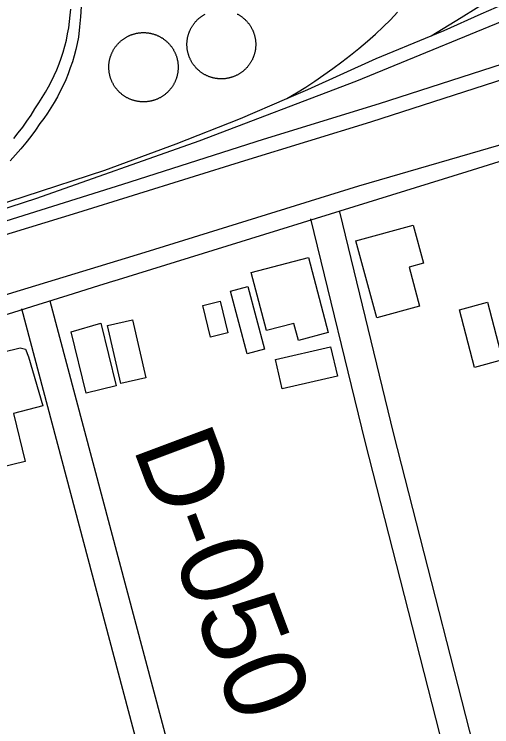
# Model space of a CAD drawing. Extents: x 3651524 to 3689615, y 505651 to 531377.
# Drawn here: x 3675321 to 3675805, y 513218 to 513939 of the extents above; entities that cross this region are included whole.
import ezdxf

# ---------------------------------------------------------------- set-up
doc = ezdxf.new("R2010")
doc.units = 0
for name, color, linetype in [('V-BLDG-OTLN', 7, 'Continuous'), ('V-DOMW-TANK', 7, 'Continuous'), ('V-RAIL-TRAK', 7, 'Continuous'), ('V-RIVR-RANG-IDEN', 7, 'Continuous'), ('V-ROAD-CNTR', 7, 'Continuous'), ('V-SITE-OTLN', 7, 'Continuous'), ('V-TOPO-SHOR', 7, 'Continuous')]:
    doc.layers.add(name, color=color, linetype=linetype)

msp = doc.modelspace()

# ---------------------------------------------------------------- linework, layer by layer
at = {"layer": 'V-BLDG-OTLN'}
for points in [[(3675688.263, 513631.876), (3675666.952, 513709.848), (3675724.849, 513725.672), (3675735.406, 513687.041), (3675721.043, 513683.117), (3675731.451, 513643.683)], [(3675619.041, 513692.831), (3675639.011, 513616.821), (3675608.678, 513608.85), (3675604.123, 513626.176), (3675576.418, 513618.898), (3675561.006, 513677.583)], [(3675557.476, 513663.323), (3675574.339, 513599.981), (3675556.9, 513595.34), (3675540.047, 513658.686)], [(3675529.346, 513648.526), (3675537.44, 513616.528), (3675519.876, 513612.084), (3675511.828, 513644.094)], [(3675800.063, 513647.484), (3675815.534, 513589.142), (3675787.161, 513581.618), (3675771.707, 513639.964)], [(3675408.67, 513626.279), (3675424.206, 513562.955), (3675393.769, 513555.447), (3675378.651, 513617.487)], [(3675440.592, 513629.728), (3675454.216, 513571.083), (3675429.007, 513565.228), (3675415.42, 513623.881)], [(3675320.225, 513534.975), (3675332.024, 513486.317), (3675305.443, 513479.869), (3675292.671, 513532.53), (3675288.323, 513531.475), (3675274.473, 513588.596), (3675327.156, 513601.369), (3675332.347, 513600.153), (3675335.534, 513592.135), (3675349.974, 513542.768)], [(3675648.233, 513572.855), (3675592.255, 513559.85), (3675585.372, 513589.482), (3675641.352, 513602.481)]]:
    msp.add_lwpolyline(points, close=True, dxfattribs=at)
at = {"layer": 'V-DOMW-TANK'}
for points in [[(3675496.443, 513902.271), (3675496.341, 513902.869), (3675496.245, 513903.467), (3675496.163, 513904.072), (3675496.091, 513904.676), (3675496.03, 513905.28), (3675495.976, 513905.886), (3675495.937, 513906.492), (3675495.907, 513907.099), (3675495.89, 513907.707), (3675495.88, 513908.315), (3675495.88, 513908.923), (3675495.892, 513909.53), (3675495.917, 513910.138), (3675495.95, 513910.744), (3675495.993, 513911.35), (3675496.048, 513911.956), (3675496.114, 513912.561), (3675496.189, 513913.163), (3675496.275, 513913.765), (3675496.372, 513914.365), (3675496.48, 513914.963), (3675496.597, 513915.559), (3675496.726, 513916.153), (3675496.863, 513916.745), (3675497.013, 513917.334), (3675497.172, 513917.922), (3675497.34, 513918.506), (3675497.521, 513919.086), (3675497.709, 513919.663), (3675497.91, 513920.237), (3675498.119, 513920.808), (3675498.338, 513921.375), (3675498.567, 513921.938), (3675498.807, 513922.493), (3675499.054, 513923.05), (3675499.315, 513923.601), (3675499.581, 513924.146), (3675499.859, 513924.687), (3675500.146, 513925.223), (3675500.443, 513925.754), (3675500.748, 513926.28), (3675501.062, 513926.8), (3675501.385, 513927.314), (3675501.719, 513927.822), (3675502.059, 513928.326), (3675502.409, 513928.822), (3675502.768, 513929.313), (3675503.134, 513929.799), (3675503.511, 513930.276), (3675503.894, 513930.747), (3675504.287, 513931.212), (3675504.684, 513931.668), (3675505.094, 513932.119), (3675505.51, 513932.563), (3675505.934, 513933), (3675506.366, 513933.428), (3675506.802, 513933.848), (3675507.249, 513934.261), (3675507.701, 513934.667), (3675508.162, 513935.064)], [(3675508.162, 513935.064), (3675508.629, 513935.453), (3675509.102, 513935.834), (3675509.581, 513936.207), (3675510.069, 513936.571), (3675510.562, 513936.93), (3675511.06, 513937.276), (3675511.564, 513937.612), (3675512.076, 513937.944), (3675512.592, 513938.263), (3675513.114, 513938.574), (3675513.64, 513938.877), (3675514.173, 513939.17)], [(3675546.871, 513939.363), (3675547.408, 513939.076), (3675547.938, 513938.779), (3675548.46, 513938.474), (3675548.983, 513938.159), (3675549.499, 513937.837), (3675550.007, 513937.503), (3675550.51, 513937.163), (3675551.006, 513936.813), (3675551.498, 513936.453), (3675551.983, 513936.086), (3675552.46, 513935.711), (3675552.931, 513935.326), (3675553.396, 513934.935), (3675553.853, 513934.536), (3675554.303, 513934.126), (3675554.746, 513933.71), (3675555.182, 513933.288), (3675555.612, 513932.856), (3675556.032, 513932.418), (3675556.446, 513931.972), (3675556.851, 513931.519), (3675557.248, 513931.06), (3675557.638, 513930.593), (3675558.018, 513930.12), (3675558.391, 513929.639), (3675558.756, 513929.153), (3675559.112, 513928.66), (3675559.458, 513928.162), (3675559.798, 513927.656), (3675560.128, 513927.149), (3675560.447, 513926.63), (3675560.759, 513926.108)], [(3675560.759, 513926.108), (3675561.062, 513925.58), (3675561.355, 513925.047), (3675561.639, 513924.511), (3675561.914, 513923.968), (3675562.178, 513923.421), (3675562.434, 513922.87), (3675562.68, 513922.313), (3675562.915, 513921.754), (3675563.14, 513921.189), (3675563.358, 513920.622), (3675563.562, 513920.048), (3675563.759, 513919.475), (3675563.945, 513918.895), (3675564.121, 513918.313), (3675564.287, 513917.73), (3675564.443, 513917.142), (3675564.588, 513916.552), (3675564.724, 513915.958), (3675564.849, 513915.364), (3675564.963, 513914.768), (3675565.066, 513914.168), (3675565.16, 513913.568), (3675565.242, 513912.966), (3675565.315, 513912.362), (3675565.377, 513911.758), (3675565.428, 513911.152), (3675565.469, 513910.545), (3675565.5, 513909.939), (3675565.518, 513909.331), (3675565.526, 513908.723), (3675565.526, 513908.116), (3675565.514, 513907.508), (3675565.492, 513906.9), (3675565.457, 513906.294), (3675565.412, 513905.688), (3675565.358, 513905.081), (3675565.293, 513904.477), (3675565.217, 513903.875), (3675565.133, 513903.273), (3675565.033, 513902.673), (3675564.926, 513902.075), (3675564.81, 513901.479), (3675564.681, 513900.885), (3675564.543, 513900.293), (3675564.394, 513899.703), (3675564.234, 513899.118), (3675564.066, 513898.534), (3675563.886, 513897.954), (3675563.698, 513897.375), (3675563.497, 513896.801), (3675563.288, 513896.23), (3675563.069, 513895.663), (3675562.839, 513895.101), (3675562.6, 513894.542), (3675562.352, 513893.987), (3675562.092, 513893.436), (3675561.826, 513892.892), (3675561.547, 513892.351), (3675561.26, 513891.814), (3675560.963, 513891.284), (3675560.66, 513890.76), (3675560.345, 513890.239), (3675560.021, 513889.723), (3675559.688, 513889.213), (3675559.346, 513888.712), (3675558.997, 513888.216), (3675558.639, 513887.722), (3675558.27, 513887.241), (3675557.896, 513886.762), (3675557.513, 513886.291), (3675557.119, 513885.826), (3675556.72, 513885.369), (3675556.312, 513884.919), (3675555.897, 513884.476), (3675555.473, 513884.04), (3675555.041, 513883.61), (3675554.602, 513883.192), (3675554.16, 513882.777), (3675553.705, 513882.371), (3675553.245, 513881.974), (3675552.778, 513881.585), (3675552.305, 513881.204), (3675551.825, 513880.831), (3675551.338, 513880.466), (3675550.846, 513880.11), (3675550.347, 513879.764), (3675549.841, 513879.424), (3675549.331, 513879.094), (3675548.815, 513878.775), (3675548.292, 513878.463), (3675547.766, 513878.16), (3675547.234, 513877.867), (3675546.695, 513877.583), (3675546.152, 513877.308), (3675545.606, 513877.044), (3675545.055, 513876.788), (3675544.5, 513876.544), (3675543.938, 513876.307), (3675543.375, 513876.082), (3675542.806, 513875.865)], [(3675434.581, 513916.026), (3675435.116, 513916.321), (3675435.657, 513916.612), (3675436.201, 513916.89), (3675436.752, 513917.158), (3675437.307, 513917.418), (3675437.866, 513917.666), (3675438.43, 513917.906), (3675438.997, 513918.137), (3675439.57, 513918.356), (3675440.144, 513918.565), (3675440.723, 513918.766), (3675441.305, 513918.954), (3675441.891, 513919.135), (3675442.478, 513919.303), (3675443.072, 513919.462), (3675443.666, 513919.612), (3675444.262, 513919.749), (3675444.86, 513919.876), (3675445.46, 513919.995), (3675446.065, 513920.101), (3675446.671, 513920.2), (3675447.277, 513920.282), (3675447.885, 513920.357), (3675448.493, 513920.421), (3675449.104, 513920.476), (3675449.714, 513920.519), (3675450.326, 513920.55), (3675450.939, 513920.572), (3675451.551, 513920.583), (3675452.163, 513920.585), (3675452.776, 513920.574), (3675453.386, 513920.552), (3675453.998, 513920.521), (3675454.609, 513920.478), (3675455.219, 513920.425), (3675455.829, 513920.361), (3675456.438, 513920.29), (3675457.044, 513920.202), (3675457.648, 513920.107), (3675458.252, 513920.001), (3675458.85, 513919.884), (3675459.452, 513919.757), (3675460.048, 513919.62), (3675460.642, 513919.473), (3675461.234, 513919.313), (3675461.824, 513919.145), (3675462.41, 513918.967), (3675462.991, 513918.778), (3675463.571, 513918.58), (3675464.146, 513918.369), (3675464.718, 513918.15), (3675465.287, 513917.922), (3675465.85, 513917.683), (3675466.409, 513917.433), (3675466.964, 513917.175), (3675467.515, 513916.906), (3675468.062, 513916.63), (3675468.605, 513916.341), (3675469.137, 513916.046), (3675469.67, 513915.739), (3675470.194, 513915.424), (3675470.714, 513915.098), (3675471.228, 513914.766), (3675471.736, 513914.424), (3675472.238, 513914.074), (3675472.734, 513913.714), (3675473.223, 513913.345), (3675473.704, 513912.968), (3675474.182, 513912.583), (3675474.651, 513912.19), (3675475.113, 513911.791), (3675475.568, 513911.379), (3675476.017, 513910.961), (3675476.457, 513910.535), (3675476.891, 513910.103), (3675477.317, 513909.663), (3675477.735, 513909.216), (3675478.144, 513908.762), (3675478.546, 513908.299), (3675478.941, 513907.83), (3675479.326, 513907.355), (3675479.703, 513906.871), (3675480.072, 513906.384), (3675480.432, 513905.888), (3675480.784, 513905.386), (3675481.126, 513904.879), (3675481.46, 513904.367), (3675481.786, 513903.846), (3675482.101, 513903.322), (3675482.408, 513902.792), (3675482.705, 513902.255), (3675482.992, 513901.716), (3675483.271, 513901.17), (3675483.541, 513900.619), (3675483.799, 513900.066), (3675484.049, 513899.505), (3675484.29, 513898.941), (3675484.518, 513898.374), (3675484.739, 513897.805), (3675484.948, 513897.227)], [(3675416.79, 513885.783), (3675416.801, 513886.395), (3675416.821, 513887.01), (3675416.854, 513887.62), (3675416.893, 513888.232), (3675416.948, 513888.841), (3675417.012, 513889.449), (3675417.085, 513890.057), (3675417.171, 513890.663), (3675417.268, 513891.27), (3675417.37, 513891.872), (3675417.489, 513892.474), (3675417.616, 513893.072), (3675417.753, 513893.67), (3675417.9, 513894.264), (3675418.06, 513894.856), (3675418.228, 513895.443), (3675418.406, 513896.029), (3675418.593, 513896.613), (3675418.793, 513897.19), (3675419.004, 513897.768), (3675419.223, 513898.341), (3675419.451, 513898.909), (3675419.69, 513899.47), (3675419.94, 513900.031), (3675420.198, 513900.586), (3675420.467, 513901.137), (3675420.743, 513901.682), (3675421.03, 513902.222), (3675421.327, 513902.759), (3675421.634, 513903.291), (3675421.949, 513903.814), (3675422.273, 513904.336), (3675422.607, 513904.848), (3675422.949, 513905.356), (3675423.299, 513905.857), (3675423.659, 513906.353), (3675424.026, 513906.843), (3675424.403, 513907.324), (3675424.788, 513907.801), (3675425.181, 513908.272), (3675425.582, 513908.733), (3675425.992, 513909.188), (3675426.41, 513909.636), (3675426.836, 513910.076), (3675427.268, 513910.511), (3675427.708, 513910.937), (3675428.157, 513911.354), (3675428.611, 513911.764), (3675429.072, 513912.165), (3675429.541, 513912.559), (3675430.018, 513912.946), (3675430.5, 513913.322), (3675430.989, 513913.691), (3675431.485, 513914.052), (3675431.985, 513914.404), (3675432.492, 513914.746), (3675433.006, 513915.08), (3675433.525, 513915.405), (3675434.051, 513915.721), (3675434.581, 513916.026)], [(3675484.948, 513897.227), (3675485.149, 513896.648), (3675485.337, 513896.066), (3675485.517, 513895.48), (3675485.685, 513894.893), (3675485.845, 513894.301), (3675485.992, 513893.707), (3675486.132, 513893.109), (3675486.259, 513892.511), (3675486.377, 513891.911), (3675486.484, 513891.306), (3675486.58, 513890.702), (3675486.664, 513890.096), (3675486.74, 513889.488), (3675486.803, 513888.88), (3675486.859, 513888.269), (3675486.902, 513887.657), (3675486.934, 513887.047), (3675486.955, 513886.434), (3675486.967, 513885.822), (3675486.967, 513885.21), (3675486.957, 513884.597), (3675486.934, 513883.985), (3675486.904, 513883.373), (3675486.861, 513882.762), (3675486.807, 513882.152), (3675486.744, 513881.544), (3675486.67, 513880.935), (3675486.586, 513880.327), (3675486.49, 513879.725), (3675486.384, 513879.121), (3675486.267, 513878.521), (3675486.14, 513877.921), (3675486.003, 513877.325), (3675485.855, 513876.729), (3675485.697, 513876.139), (3675485.529, 513875.549), (3675485.351, 513874.963), (3675485.161, 513874.382), (3675484.962, 513873.802), (3675484.753, 513873.227), (3675484.534, 513872.655), (3675484.305, 513872.086), (3675484.067, 513871.523), (3675483.817, 513870.964), (3675483.559, 513870.409), (3675483.291, 513869.858), (3675483.012, 513869.311), (3675482.726, 513868.77), (3675482.429, 513868.236), (3675482.124, 513867.705), (3675481.808, 513867.179), (3675481.487, 513866.659), (3675481.151, 513866.147), (3675480.809, 513865.639), (3675480.459, 513865.137), (3675480.098, 513864.641), (3675479.73, 513864.152), (3675479.353, 513863.669), (3675478.968, 513863.192), (3675478.574, 513862.723), (3675478.173, 513862.26), (3675477.763, 513861.805), (3675477.346, 513861.357), (3675476.922, 513860.914), (3675476.488, 513860.484), (3675476.047, 513860.058), (3675475.601, 513859.64), (3675475.146, 513859.229), (3675474.683, 513858.829), (3675474.214, 513858.434), (3675473.739, 513858.049), (3675473.254, 513857.67), (3675472.768, 513857.301), (3675472.273, 513856.941), (3675471.771, 513856.593), (3675471.263, 513856.247), (3675470.751, 513855.913), (3675470.231, 513855.589), (3675469.705, 513855.274), (3675469.176, 513854.967), (3675468.642, 513854.67), (3675468.101, 513854.381), (3675467.554, 513854.102), (3675467.005, 513853.834), (3675466.45, 513853.576), (3675465.891, 513853.326), (3675465.326, 513853.087), (3675464.759, 513852.857), (3675464.187, 513852.636), (3675463.612, 513852.427), (3675463.032, 513852.227), (3675462.451, 513852.038), (3675461.865, 513851.858), (3675461.277, 513851.69), (3675460.685, 513851.53), (3675460.091, 513851.383), (3675459.495, 513851.243), (3675458.895, 513851.117), (3675458.295, 513851), (3675457.691, 513850.893)], [(3675542.806, 513875.865), (3675542.235, 513875.66), (3675541.659, 513875.463), (3675541.081, 513875.277), (3675540.502, 513875.101), (3675539.914, 513874.935), (3675539.326, 513874.779), (3675538.737, 513874.632), (3675538.143, 513874.499), (3675537.547, 513874.374), (3675536.951, 513874.259), (3675536.353, 513874.154), (3675535.753, 513874.062), (3675535.15, 513873.98), (3675534.546, 513873.907), (3675533.942, 513873.845), (3675533.336, 513873.794), (3675532.73, 513873.753), (3675532.124, 513873.724), (3675531.515, 513873.704), (3675530.909, 513873.696), (3675530.303, 513873.698), (3675529.693, 513873.71), (3675529.086, 513873.733), (3675528.478, 513873.765), (3675527.872, 513873.81), (3675527.268, 513873.866), (3675526.666, 513873.929), (3675526.059, 513874.005), (3675525.457, 513874.093), (3675524.857, 513874.189), (3675524.259, 513874.296), (3675523.663, 513874.415), (3675523.069, 513874.542), (3675522.477, 513874.681), (3675521.888, 513874.828), (3675521.302, 513874.988), (3675520.718, 513875.158), (3675520.137, 513875.336), (3675519.559, 513875.529), (3675518.986, 513875.725), (3675518.414, 513875.934), (3675517.847, 513876.155), (3675517.286, 513876.385), (3675516.727, 513876.622), (3675516.172, 513876.872), (3675515.621, 513877.13), (3675515.076, 513877.398), (3675514.535, 513877.673), (3675513.999, 513877.962), (3675513.468, 513878.259), (3675512.944, 513878.564), (3675512.424, 513878.879), (3675511.908, 513879.203), (3675511.4, 513879.535), (3675510.896, 513879.877), (3675510.4, 513880.227), (3675509.909, 513880.585), (3675509.426, 513880.952), (3675508.946, 513881.327), (3675508.475, 513881.712), (3675508.01, 513882.103), (3675507.554, 513882.504), (3675507.103, 513882.912), (3675506.661, 513883.327), (3675506.225, 513883.751), (3675505.794, 513884.181), (3675505.375, 513884.62), (3675504.961, 513885.066), (3675504.555, 513885.519), (3675504.158, 513885.978), (3675503.769, 513886.445), (3675503.388, 513886.918), (3675503.017, 513887.399), (3675502.651, 513887.884), (3675502.294, 513888.378), (3675501.948, 513888.875), (3675501.608, 513889.381), (3675501.279, 513889.891), (3675500.957, 513890.409), (3675500.648, 513890.93), (3675500.345, 513891.458), (3675500.052, 513891.99), (3675499.767, 513892.527), (3675499.493, 513893.07), (3675499.231, 513893.617), (3675498.973, 513894.168), (3675498.727, 513894.725), (3675498.491, 513895.284), (3675498.266, 513895.849), (3675498.049, 513896.416), (3675497.844, 513896.988), (3675497.65, 513897.563), (3675497.461, 513898.143), (3675497.285, 513898.724), (3675497.119, 513899.308), (3675496.963, 513899.896), (3675496.818, 513900.486), (3675496.683, 513901.08), (3675496.558, 513901.673), (3675496.443, 513902.271)], [(3675457.691, 513850.893), (3675457.087, 513850.797), (3675456.481, 513850.711), (3675455.872, 513850.635), (3675455.264, 513850.572), (3675454.654, 513850.518), (3675454.041, 513850.475), (3675453.431, 513850.443), (3675452.819, 513850.42), (3675452.206, 513850.41), (3675451.594, 513850.41), (3675450.982, 513850.42), (3675450.369, 513850.441), (3675449.755, 513850.473), (3675449.147, 513850.514), (3675448.536, 513850.566), (3675447.928, 513850.631), (3675447.32, 513850.707), (3675446.716, 513850.791), (3675446.108, 513850.887), (3675445.505, 513850.992), (3675444.903, 513851.108), (3675444.305, 513851.235), (3675443.707, 513851.375), (3675443.113, 513851.52), (3675442.521, 513851.68), (3675441.934, 513851.848), (3675441.346, 513852.026), (3675440.764, 513852.216), (3675440.187, 513852.415), (3675439.611, 513852.624), (3675439.038, 513852.843), (3675438.471, 513853.074), (3675437.907, 513853.31), (3675437.346, 513853.56), (3675436.791, 513853.82), (3675436.24, 513854.088), (3675435.696, 513854.365), (3675435.155, 513854.651), (3675434.618, 513854.948), (3675434.088, 513855.253), (3675433.566, 513855.569), (3675433.043, 513855.892), (3675432.529, 513856.226), (3675432.021, 513856.568), (3675431.52, 513856.921), (3675431.024, 513857.279), (3675430.535, 513857.648), (3675430.051, 513858.024), (3675429.576, 513858.411), (3675429.107, 513858.803), (3675428.642, 513859.204), (3675428.188, 513859.614), (3675427.741, 513860.031), (3675427.299, 513860.457), (3675426.867, 513860.89), (3675426.441, 513861.33), (3675426.023, 513861.776), (3675425.613, 513862.233), (3675425.21, 513862.694), (3675424.817, 513863.163), (3675424.432, 513863.638), (3675424.053, 513864.121), (3675423.684, 513864.611), (3675423.324, 513865.104), (3675422.973, 513865.606), (3675422.629, 513866.114), (3675422.295, 513866.628), (3675421.972, 513867.146), (3675421.654, 513867.67), (3675421.349, 513868.201), (3675421.052, 513868.737), (3675420.764, 513869.278), (3675420.485, 513869.823), (3675420.217, 513870.374), (3675419.957, 513870.929), (3675419.709, 513871.488), (3675419.469, 513872.051), (3675419.238, 513872.618), (3675419.019, 513873.19), (3675418.81, 513873.765), (3675418.609, 513874.345), (3675418.419, 513874.927), (3675418.24, 513875.512), (3675418.07, 513876.102), (3675417.913, 513876.692), (3675417.763, 513877.288), (3675417.626, 513877.882), (3675417.497, 513878.482), (3675417.38, 513879.084), (3675417.274, 513879.686), (3675417.177, 513880.292), (3675417.091, 513880.899), (3675417.018, 513881.505), (3675416.952, 513882.115), (3675416.899, 513882.725), (3675416.856, 513883.336), (3675416.823, 513883.948), (3675416.801, 513884.558), (3675416.79, 513885.171), (3675416.79, 513885.783)]]:
    msp.add_lwpolyline(points, dxfattribs=at)
at = {"layer": 'V-RAIL-TRAK'}
for points in [[(3674900.293, 513609.639), (3674964.94, 513636.226), (3674976.886, 513641.133), (3675059.044, 513668.83), (3675129.628, 513691.254), (3675175.944, 513705.969), (3675204.657, 513714.691), (3675251.003, 513728.769), (3675412.764, 513781.196), (3675484.886, 513808.057), (3675549.966, 513833.532), (3675597.133, 513853.902), (3675618.121, 513862.964), (3675687.311, 513894.387), (3675743.307, 513917.398), (3675756.449, 513922.801), (3675793.85, 513939.498), (3675809.472, 513946.471), (3675896.315, 513984.613), (3675966.482, 514014.514), (3676014.004, 514036.17), (3676060.393, 514055.546)], [(3674783.219, 513551.99), (3674816.438, 513561.912), (3674849.593, 513572.036), (3674882.688, 513582.355), (3674915.721, 513592.876), (3674970.406, 513609.618), (3674991.792, 513616.164), (3675090.042, 513647.099), (3675240.689, 513694.199), (3675385.274, 513738.39), (3675554.559, 513791.192), (3675682.017, 513830.159), (3675850.325, 513884.48), (3676019.578, 513935.279), (3676131.442, 513970.998), (3676200.499, 513994.403), (3676254.957, 514014.039), (3676283.694, 514024.084), (3676328.374, 514040.989)], [(3674574.872, 513502.199), (3674636.341, 513520.365), (3674669.565, 513530.185), (3674761.77, 513559.215), (3674820.876, 513576.971), (3674842.367, 513583.429), (3674922.973, 513608.144), (3674967.803, 513622.611), (3674986.467, 513628.632), (3675050.463, 513649.114), (3675128.553, 513673.369), (3675277.17, 513718.998), (3675430.84, 513767.05), (3675573.444, 513812.78), (3675690.829, 513848.909), (3675836.456, 513895.589), (3675994.142, 513944.073), (3676112.045, 513981.195), (3676155.363, 513994.003), (3676217.294, 514011.01)], [(3675743.307, 513917.398), (3675773.689, 513935.936), (3675804.08, 513954.975)], [(3675388.934, 513946.922), (3675388.149, 513936.6), (3675387.17, 513926.299), (3675385.993, 513916.016), (3675384.76, 513909.679), (3675383.32, 513903.388), (3675381.677, 513897.145), (3675379.832, 513890.96), (3675377.788, 513884.837), (3675375.548, 513878.785), (3675373.111, 513872.807), (3675370.481, 513866.913), (3675367.663, 513861.105), (3675364.654, 513855.393), (3675361.466, 513849.781), (3675358.095, 513844.276), (3675354.548, 513838.884), (3675350.828, 513833.608), (3675346.939, 513828.457), (3675342.376, 513821.834), (3675337.635, 513815.34), (3675332.716, 513808.979), (3675327.62, 513802.755), (3675322.357, 513796.675), (3675316.93, 513790.741)], [(3675320.516, 513813.405), (3675325.134, 513819.129), (3675329.595, 513824.978), (3675333.894, 513830.948), (3675338.028, 513837.03), (3675341.993, 513843.226), (3675345.788, 513849.527), (3675349.297, 513854.813), (3675352.622, 513860.22), (3675355.762, 513865.733), (3675358.711, 513871.353), (3675361.466, 513877.071), (3675364.024, 513882.879), (3675366.381, 513888.769), (3675368.533, 513894.739), (3675370.483, 513900.778), (3675372.224, 513906.881), (3675373.754, 513913.04), (3675375.073, 513919.247), (3675376.179, 513925.496), (3675377.069, 513931.777), (3675377.745, 513938.089), (3675378.204, 513944.417)], [(3675597.133, 513853.902), (3675606.687, 513859.583), (3675616.122, 513865.457), (3675625.437, 513871.519), (3675634.626, 513877.769), (3675643.686, 513884.204), (3675652.616, 513890.823), (3675661.41, 513897.62), (3675670.062, 513904.594), (3675678.574, 513911.741), (3675686.938, 513919.061), (3675694.524, 513926.245), (3675701.94, 513933.608), (3675709.181, 513941.14)]]:
    msp.add_lwpolyline(points, dxfattribs=at)
at = {"layer": 'V-ROAD-CNTR'}
for points in [[(3675422.103, 513669.303), (3675779.504, 513779.779), (3676340.296, 513955.502), (3676844.321, 514109.291), (3677062.951, 514181.638), (3677688.666, 514378.339)], [(3675804.93, 513124.542), (3675705.351, 513513.948), (3675650.575, 513738.968)], [(3675775.974, 513116.684), (3675676.243, 513506.684), (3675621.427, 513731.873)], [(3675516.986, 513046.405), (3675496.496, 513125.701), (3675357.53, 513648.505)], [(3675488.031, 513038.547), (3675467.476, 513118.095), (3675328.536, 513640.799)]]:
    msp.add_lwpolyline(points, dxfattribs=at)
msp.add_arc((3369500.72, 1494795.426), 1027714.144, 287.241303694, 287.317795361, dxfattribs=at)
at = {"layer": 'V-SITE-OTLN'}
msp.add_lwpolyline([(3676264.918, 515078.7), (3676306.321, 514992.311), (3676365.793, 514825.28), (3676445.939, 514573.544), (3676504.604, 514358.32), (3676553.512, 514200.169), (3676328.048, 514129.626), (3676169.17, 514077.382), (3676156.342, 514070.904), (3676152.135, 514059.593), (3676148.598, 514048.269), (3676140.377, 514037.026), (3676068.312, 514011.448), (3675846.932, 513944.856), (3675667.615, 513871.533), (3675507.922, 513810.599), (3675343.591, 513752.421), (3675062.884, 513661.377), (3674968.012, 513621.571), (3674884.886, 513586.691), (3674650.707, 513515.621)], dxfattribs=at)
at = {"layer": 'V-TOPO-SHOR'}
msp.add_lwpolyline([(3675009.011, 513562.195), (3675216.142, 513626.09), (3675453.421, 513698.307), (3675670.062, 513765.354), (3675924.41, 513839.287), (3676094.269, 513896.091), (3676200.187, 513928.859)], dxfattribs=at)

# ---------------------------------------------------------------- texts
at = {"layer": 'V-RIVR-RANG-IDEN'}
msp.add_text('D-050', height=83, rotation=290.532326, dxfattribs=at).set_placement((3675440.655, 513500.796))

doc.saveas('drawing.dxf')
